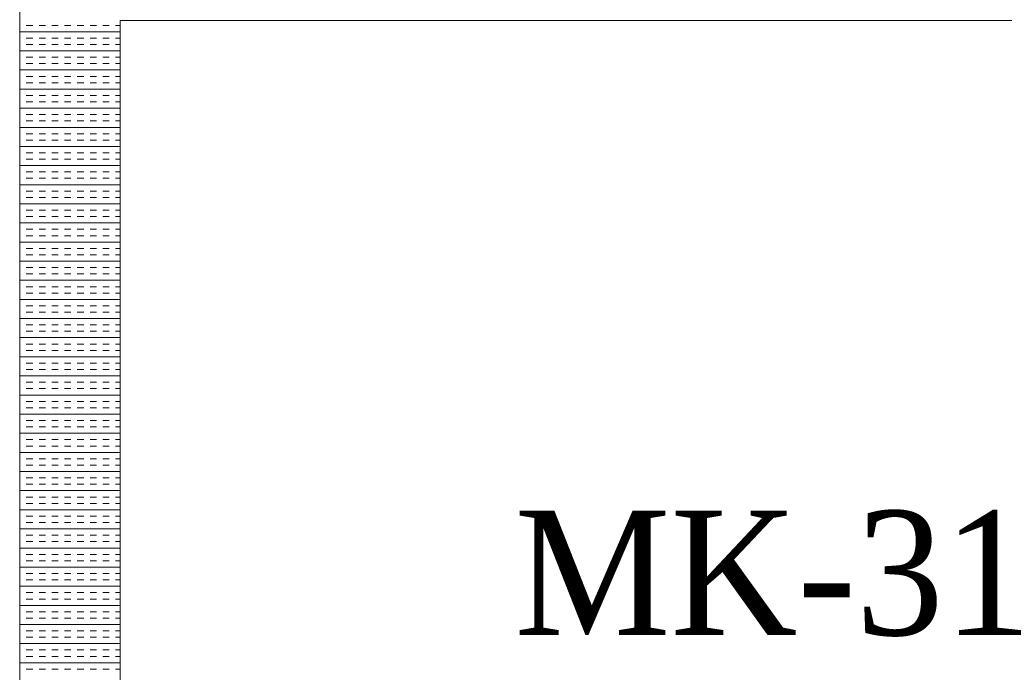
# Model space of a CAD drawing. Extents: x 3940905 to 4145695, y 925352 to 1109797.
# Tile 404 of 656: x 3986447 to 3986937, y 1100979 to 1101304. Entities that reach past the tile are written whole.
import ezdxf

# ---------------------------------------------------------------- set-up
doc = ezdxf.new("R2010")
doc.units = 0
doc.header["$LTSCALE"] = 750
doc.header["$MEASUREMENT"] = 0
doc.layers.add('CKD Equipments', color=252, linetype='CONTINUOUS', lineweight=0)
doc.layers.add('PDF_A - TEXT', color=7, linetype='CONTINUOUS')
doc.styles.add('CKD_Dimension Text', font='BOOKOS.TTF')

msp = doc.modelspace()

# ---------------------------------------------------------------- linework, layer by layer
at = {"layer": 'CKD Equipments'}
for p, q in [((3986446.8, 1101353.98), (3986446.8, 1100653.98)), ((3986496.8, 1101303.98), (3986496.8, 1100703.98)), ((3987214.8, 1101303.98), (3986496.8, 1101303.98))]:
    msp.add_line(p, q, dxfattribs=at)
at = {"layer": 'CKD Equipments', "color": 4, "linetype": 'Continuous'}
for p, q in [((3986446.94, 1101301.52), (3986446.8, 1101301.52)), ((3986453.29, 1101301.52), (3986450.11, 1101301.52)), ((3986459.64, 1101301.52), (3986456.46, 1101301.52)), ((3986465.99, 1101301.52), (3986462.81, 1101301.52)), ((3986472.34, 1101301.52), (3986469.16, 1101301.52)), ((3986478.69, 1101301.52), (3986475.51, 1101301.52)), ((3986485.04, 1101301.52), (3986481.86, 1101301.52)), ((3986491.39, 1101301.52), (3986488.21, 1101301.52)), ((3986496.8, 1101301.52), (3986494.56, 1101301.52)), ((3986496.8, 1101298.35), (3986446.8, 1101298.35)), ((3986446.94, 1101295.17), (3986446.8, 1101295.17)), ((3986453.29, 1101295.17), (3986450.11, 1101295.17)), ((3986459.64, 1101295.17), (3986456.46, 1101295.17)), ((3986465.99, 1101295.17), (3986462.81, 1101295.17)), ((3986472.34, 1101295.17), (3986469.16, 1101295.17)), ((3986478.69, 1101295.17), (3986475.51, 1101295.17)), ((3986485.04, 1101295.17), (3986481.86, 1101295.17)), ((3986491.39, 1101295.17), (3986488.21, 1101295.17)), ((3986496.8, 1101295.17), (3986494.56, 1101295.17)), ((3986446.94, 1101292), (3986446.8, 1101292)), ((3986453.29, 1101292), (3986450.11, 1101292)), ((3986459.64, 1101292), (3986456.46, 1101292)), ((3986465.99, 1101292), (3986462.81, 1101292)), ((3986472.34, 1101292), (3986469.16, 1101292)), ((3986478.69, 1101292), (3986475.51, 1101292)), ((3986485.04, 1101292), (3986481.86, 1101292)), ((3986491.39, 1101292), (3986488.21, 1101292)), ((3986496.8, 1101292), (3986494.56, 1101292)), ((3986496.8, 1101288.82), (3986446.8, 1101288.82)), ((3986446.94, 1101285.65), (3986446.8, 1101285.65)), ((3986453.29, 1101285.65), (3986450.11, 1101285.65)), ((3986459.64, 1101285.65), (3986456.46, 1101285.65)), ((3986465.99, 1101285.65), (3986462.81, 1101285.65)), ((3986472.34, 1101285.65), (3986469.16, 1101285.65)), ((3986478.69, 1101285.65), (3986475.51, 1101285.65)), ((3986485.04, 1101285.65), (3986481.86, 1101285.65)), ((3986491.39, 1101285.65), (3986488.21, 1101285.65)), ((3986496.8, 1101285.65), (3986494.56, 1101285.65)), ((3986446.94, 1101282.47), (3986446.8, 1101282.47)), ((3986453.29, 1101282.47), (3986450.11, 1101282.47)), ((3986459.64, 1101282.47), (3986456.46, 1101282.47)), ((3986465.99, 1101282.47), (3986462.81, 1101282.47)), ((3986472.34, 1101282.47), (3986469.16, 1101282.47)), ((3986478.69, 1101282.47), (3986475.51, 1101282.47)), ((3986485.04, 1101282.47), (3986481.86, 1101282.47)), ((3986491.39, 1101282.47), (3986488.21, 1101282.47)), ((3986496.8, 1101282.47), (3986494.56, 1101282.47)), ((3986496.8, 1101279.3), (3986446.8, 1101279.3)), ((3986446.94, 1101276.12), (3986446.8, 1101276.12)), ((3986453.29, 1101276.12), (3986450.11, 1101276.12)), ((3986459.64, 1101276.12), (3986456.46, 1101276.12)), ((3986465.99, 1101276.12), (3986462.81, 1101276.12)), ((3986472.34, 1101276.12), (3986469.16, 1101276.12)), ((3986478.69, 1101276.12), (3986475.51, 1101276.12)), ((3986485.04, 1101276.12), (3986481.86, 1101276.12)), ((3986491.39, 1101276.12), (3986488.21, 1101276.12)), ((3986496.8, 1101276.12), (3986494.56, 1101276.12)), ((3986446.94, 1101272.95), (3986446.8, 1101272.95)), ((3986453.29, 1101272.95), (3986450.11, 1101272.95)), ((3986459.64, 1101272.95), (3986456.46, 1101272.95)), ((3986465.99, 1101272.95), (3986462.81, 1101272.95)), ((3986472.34, 1101272.95), (3986469.16, 1101272.95)), ((3986478.69, 1101272.95), (3986475.51, 1101272.95)), ((3986485.04, 1101272.95), (3986481.86, 1101272.95)), ((3986491.39, 1101272.95), (3986488.21, 1101272.95)), ((3986496.8, 1101272.95), (3986494.56, 1101272.95)), ((3986496.8, 1101269.77), (3986446.8, 1101269.77)), ((3986446.94, 1101266.6), (3986446.8, 1101266.6)), ((3986453.29, 1101266.6), (3986450.11, 1101266.6)), ((3986459.64, 1101266.6), (3986456.46, 1101266.6)), ((3986465.99, 1101266.6), (3986462.81, 1101266.6)), ((3986472.34, 1101266.6), (3986469.16, 1101266.6)), ((3986478.69, 1101266.6), (3986475.51, 1101266.6)), ((3986485.04, 1101266.6), (3986481.86, 1101266.6)), ((3986491.39, 1101266.6), (3986488.21, 1101266.6)), ((3986496.8, 1101266.6), (3986494.56, 1101266.6)), ((3986446.94, 1101263.42), (3986446.8, 1101263.42)), ((3986453.29, 1101263.42), (3986450.11, 1101263.42)), ((3986459.64, 1101263.42), (3986456.46, 1101263.42)), ((3986465.99, 1101263.42), (3986462.81, 1101263.42)), ((3986472.34, 1101263.42), (3986469.16, 1101263.42)), ((3986478.69, 1101263.42), (3986475.51, 1101263.42)), ((3986485.04, 1101263.42), (3986481.86, 1101263.42)), ((3986491.39, 1101263.42), (3986488.21, 1101263.42)), ((3986496.8, 1101263.42), (3986494.56, 1101263.42)), ((3986496.8, 1101260.25), (3986446.8, 1101260.25)), ((3986446.94, 1101257.07), (3986446.8, 1101257.07)), ((3986453.29, 1101257.07), (3986450.11, 1101257.07)), ((3986459.64, 1101257.07), (3986456.46, 1101257.07)), ((3986465.99, 1101257.07), (3986462.81, 1101257.07)), ((3986472.34, 1101257.07), (3986469.16, 1101257.07)), ((3986478.69, 1101257.07), (3986475.51, 1101257.07)), ((3986485.04, 1101257.07), (3986481.86, 1101257.07)), ((3986491.39, 1101257.07), (3986488.21, 1101257.07)), ((3986496.8, 1101257.07), (3986494.56, 1101257.07)), ((3986446.94, 1101253.9), (3986446.8, 1101253.9)), ((3986453.29, 1101253.9), (3986450.11, 1101253.9)), ((3986459.64, 1101253.9), (3986456.46, 1101253.9)), ((3986465.99, 1101253.9), (3986462.81, 1101253.9)), ((3986472.34, 1101253.9), (3986469.16, 1101253.9)), ((3986478.69, 1101253.9), (3986475.51, 1101253.9)), ((3986485.04, 1101253.9), (3986481.86, 1101253.9)), ((3986491.39, 1101253.9), (3986488.21, 1101253.9)), ((3986496.8, 1101253.9), (3986494.56, 1101253.9)), ((3986496.8, 1101250.72), (3986446.8, 1101250.72)), ((3986446.94, 1101247.55), (3986446.8, 1101247.55)), ((3986453.29, 1101247.55), (3986450.11, 1101247.55)), ((3986459.64, 1101247.55), (3986456.46, 1101247.55)), ((3986465.99, 1101247.55), (3986462.81, 1101247.55)), ((3986472.34, 1101247.55), (3986469.16, 1101247.55)), ((3986478.69, 1101247.55), (3986475.51, 1101247.55)), ((3986485.04, 1101247.55), (3986481.86, 1101247.55)), ((3986491.39, 1101247.55), (3986488.21, 1101247.55)), ((3986496.8, 1101247.55), (3986494.56, 1101247.55)), ((3986446.94, 1101244.37), (3986446.8, 1101244.37)), ((3986496.8, 1101241.2), (3986446.8, 1101241.2)), ((3986453.29, 1101244.37), (3986450.11, 1101244.37)), ((3986459.64, 1101244.37), (3986456.46, 1101244.37)), ((3986465.99, 1101244.37), (3986462.81, 1101244.37)), ((3986472.34, 1101244.37), (3986469.16, 1101244.37)), ((3986478.69, 1101244.37), (3986475.51, 1101244.37)), ((3986485.04, 1101244.37), (3986481.86, 1101244.37)), ((3986491.39, 1101244.37), (3986488.21, 1101244.37)), ((3986496.8, 1101244.37), (3986494.56, 1101244.37)), ((3986446.94, 1101238.02), (3986446.8, 1101238.02)), ((3986453.29, 1101238.02), (3986450.11, 1101238.02)), ((3986459.64, 1101238.02), (3986456.46, 1101238.02)), ((3986465.99, 1101238.02), (3986462.81, 1101238.02)), ((3986472.34, 1101238.02), (3986469.16, 1101238.02)), ((3986478.69, 1101238.02), (3986475.51, 1101238.02)), ((3986485.04, 1101238.02), (3986481.86, 1101238.02)), ((3986491.39, 1101238.02), (3986488.21, 1101238.02)), ((3986496.8, 1101238.02), (3986494.56, 1101238.02)), ((3986446.94, 1101234.85), (3986446.8, 1101234.85)), ((3986496.8, 1101231.67), (3986446.8, 1101231.67)), ((3986453.29, 1101234.85), (3986450.11, 1101234.85)), ((3986459.64, 1101234.85), (3986456.46, 1101234.85)), ((3986465.99, 1101234.85), (3986462.81, 1101234.85)), ((3986472.34, 1101234.85), (3986469.16, 1101234.85)), ((3986478.69, 1101234.85), (3986475.51, 1101234.85)), ((3986485.04, 1101234.85), (3986481.86, 1101234.85)), ((3986491.39, 1101234.85), (3986488.21, 1101234.85)), ((3986496.8, 1101234.85), (3986494.56, 1101234.85)), ((3986446.94, 1101228.5), (3986446.8, 1101228.5)), ((3986453.29, 1101228.5), (3986450.11, 1101228.5)), ((3986459.64, 1101228.5), (3986456.46, 1101228.5)), ((3986465.99, 1101228.5), (3986462.81, 1101228.5)), ((3986472.34, 1101228.5), (3986469.16, 1101228.5)), ((3986478.69, 1101228.5), (3986475.51, 1101228.5)), ((3986485.04, 1101228.5), (3986481.86, 1101228.5)), ((3986491.39, 1101228.5), (3986488.21, 1101228.5)), ((3986496.8, 1101228.5), (3986494.56, 1101228.5)), ((3986446.94, 1101225.32), (3986446.8, 1101225.32)), ((3986496.8, 1101222.15), (3986446.8, 1101222.15)), ((3986453.29, 1101225.32), (3986450.11, 1101225.32)), ((3986459.64, 1101225.32), (3986456.46, 1101225.32)), ((3986465.99, 1101225.32), (3986462.81, 1101225.32)), ((3986472.34, 1101225.32), (3986469.16, 1101225.32)), ((3986478.69, 1101225.32), (3986475.51, 1101225.32)), ((3986485.04, 1101225.32), (3986481.86, 1101225.32)), ((3986491.39, 1101225.32), (3986488.21, 1101225.32)), ((3986496.8, 1101225.32), (3986494.56, 1101225.32)), ((3986446.94, 1101218.97), (3986446.8, 1101218.97)), ((3986453.29, 1101218.97), (3986450.11, 1101218.97)), ((3986459.64, 1101218.97), (3986456.46, 1101218.97)), ((3986465.99, 1101218.97), (3986462.81, 1101218.97)), ((3986472.34, 1101218.97), (3986469.16, 1101218.97)), ((3986478.69, 1101218.97), (3986475.51, 1101218.97)), ((3986485.04, 1101218.97), (3986481.86, 1101218.97)), ((3986491.39, 1101218.97), (3986488.21, 1101218.97)), ((3986496.8, 1101218.97), (3986494.56, 1101218.97)), ((3986446.94, 1101215.8), (3986446.8, 1101215.8)), ((3986496.8, 1101212.62), (3986446.8, 1101212.62)), ((3986453.29, 1101215.8), (3986450.11, 1101215.8)), ((3986459.64, 1101215.8), (3986456.46, 1101215.8)), ((3986465.99, 1101215.8), (3986462.81, 1101215.8)), ((3986472.34, 1101215.8), (3986469.16, 1101215.8)), ((3986478.69, 1101215.8), (3986475.51, 1101215.8)), ((3986485.04, 1101215.8), (3986481.86, 1101215.8)), ((3986491.39, 1101215.8), (3986488.21, 1101215.8)), ((3986496.8, 1101215.8), (3986494.56, 1101215.8)), ((3986446.94, 1101209.45), (3986446.8, 1101209.45)), ((3986453.29, 1101209.45), (3986450.11, 1101209.45)), ((3986459.64, 1101209.45), (3986456.46, 1101209.45)), ((3986465.99, 1101209.45), (3986462.81, 1101209.45)), ((3986472.34, 1101209.45), (3986469.16, 1101209.45)), ((3986478.69, 1101209.45), (3986475.51, 1101209.45)), ((3986485.04, 1101209.45), (3986481.86, 1101209.45)), ((3986491.39, 1101209.45), (3986488.21, 1101209.45)), ((3986496.8, 1101209.45), (3986494.56, 1101209.45)), ((3986446.94, 1101206.27), (3986446.8, 1101206.27)), ((3986496.8, 1101203.1), (3986446.8, 1101203.1)), ((3986453.29, 1101206.27), (3986450.11, 1101206.27)), ((3986459.64, 1101206.27), (3986456.46, 1101206.27)), ((3986465.99, 1101206.27), (3986462.81, 1101206.27)), ((3986472.34, 1101206.27), (3986469.16, 1101206.27)), ((3986478.69, 1101206.27), (3986475.51, 1101206.27)), ((3986485.04, 1101206.27), (3986481.86, 1101206.27)), ((3986491.39, 1101206.27), (3986488.21, 1101206.27)), ((3986496.8, 1101206.27), (3986494.56, 1101206.27)), ((3986446.94, 1101199.92), (3986446.8, 1101199.92)), ((3986453.29, 1101199.92), (3986450.11, 1101199.92)), ((3986459.64, 1101199.92), (3986456.46, 1101199.92)), ((3986465.99, 1101199.92), (3986462.81, 1101199.92)), ((3986472.34, 1101199.92), (3986469.16, 1101199.92)), ((3986478.69, 1101199.92), (3986475.51, 1101199.92)), ((3986485.04, 1101199.92), (3986481.86, 1101199.92)), ((3986491.39, 1101199.92), (3986488.21, 1101199.92)), ((3986496.8, 1101199.92), (3986494.56, 1101199.92)), ((3986446.94, 1101196.75), (3986446.8, 1101196.75)), ((3986496.8, 1101193.57), (3986446.8, 1101193.57)), ((3986453.29, 1101196.75), (3986450.11, 1101196.75)), ((3986459.64, 1101196.75), (3986456.46, 1101196.75)), ((3986465.99, 1101196.75), (3986462.81, 1101196.75)), ((3986472.34, 1101196.75), (3986469.16, 1101196.75)), ((3986478.69, 1101196.75), (3986475.51, 1101196.75)), ((3986485.04, 1101196.75), (3986481.86, 1101196.75)), ((3986491.39, 1101196.75), (3986488.21, 1101196.75)), ((3986496.8, 1101196.75), (3986494.56, 1101196.75)), ((3986446.94, 1101190.4), (3986446.8, 1101190.4)), ((3986446.94, 1101187.22), (3986446.8, 1101187.22)), ((3986453.29, 1101190.4), (3986450.11, 1101190.4)), ((3986453.29, 1101187.22), (3986450.11, 1101187.22)), ((3986459.64, 1101190.4), (3986456.46, 1101190.4)), ((3986459.64, 1101187.22), (3986456.46, 1101187.22)), ((3986465.99, 1101190.4), (3986462.81, 1101190.4)), ((3986465.99, 1101187.22), (3986462.81, 1101187.22)), ((3986472.34, 1101190.4), (3986469.16, 1101190.4)), ((3986472.34, 1101187.22), (3986469.16, 1101187.22)), ((3986478.69, 1101190.4), (3986475.51, 1101190.4)), ((3986478.69, 1101187.22), (3986475.51, 1101187.22)), ((3986485.04, 1101190.4), (3986481.86, 1101190.4)), ((3986485.04, 1101187.22), (3986481.86, 1101187.22)), ((3986491.39, 1101190.4), (3986488.21, 1101190.4)), ((3986491.39, 1101187.22), (3986488.21, 1101187.22)), ((3986496.8, 1101190.4), (3986494.56, 1101190.4)), ((3986496.8, 1101187.22), (3986494.56, 1101187.22)), ((3986496.8, 1101184.05), (3986446.8, 1101184.05)), ((3986446.94, 1101180.87), (3986446.8, 1101180.87)), ((3986446.94, 1101177.7), (3986446.8, 1101177.7)), ((3986453.29, 1101180.87), (3986450.11, 1101180.87)), ((3986453.29, 1101177.7), (3986450.11, 1101177.7)), ((3986459.64, 1101180.87), (3986456.46, 1101180.87)), ((3986459.64, 1101177.7), (3986456.46, 1101177.7)), ((3986465.99, 1101180.87), (3986462.81, 1101180.87)), ((3986465.99, 1101177.7), (3986462.81, 1101177.7)), ((3986472.34, 1101180.87), (3986469.16, 1101180.87)), ((3986472.34, 1101177.7), (3986469.16, 1101177.7)), ((3986478.69, 1101180.87), (3986475.51, 1101180.87)), ((3986478.69, 1101177.7), (3986475.51, 1101177.7)), ((3986485.04, 1101180.87), (3986481.86, 1101180.87)), ((3986485.04, 1101177.7), (3986481.86, 1101177.7)), ((3986491.39, 1101180.87), (3986488.21, 1101180.87)), ((3986491.39, 1101177.7), (3986488.21, 1101177.7)), ((3986496.8, 1101180.87), (3986494.56, 1101180.87)), ((3986496.8, 1101177.7), (3986494.56, 1101177.7)), ((3986496.8, 1101174.52), (3986446.8, 1101174.52)), ((3986446.94, 1101171.35), (3986446.8, 1101171.35)), ((3986446.94, 1101168.17), (3986446.8, 1101168.17)), ((3986453.29, 1101171.35), (3986450.11, 1101171.35)), ((3986453.29, 1101168.17), (3986450.11, 1101168.17)), ((3986459.64, 1101171.35), (3986456.46, 1101171.35)), ((3986459.64, 1101168.17), (3986456.46, 1101168.17)), ((3986465.99, 1101171.35), (3986462.81, 1101171.35)), ((3986465.99, 1101168.17), (3986462.81, 1101168.17)), ((3986472.34, 1101171.35), (3986469.16, 1101171.35)), ((3986472.34, 1101168.17), (3986469.16, 1101168.17)), ((3986478.69, 1101171.35), (3986475.51, 1101171.35)), ((3986478.69, 1101168.17), (3986475.51, 1101168.17)), ((3986485.04, 1101171.35), (3986481.86, 1101171.35)), ((3986485.04, 1101168.17), (3986481.86, 1101168.17)), ((3986491.39, 1101171.35), (3986488.21, 1101171.35)), ((3986491.39, 1101168.17), (3986488.21, 1101168.17)), ((3986496.8, 1101171.35), (3986494.56, 1101171.35)), ((3986496.8, 1101168.17), (3986494.56, 1101168.17)), ((3986496.8, 1101165), (3986446.8, 1101165)), ((3986446.94, 1101161.82), (3986446.8, 1101161.82)), ((3986446.94, 1101158.65), (3986446.8, 1101158.65)), ((3986453.29, 1101161.82), (3986450.11, 1101161.82)), ((3986453.29, 1101158.65), (3986450.11, 1101158.65)), ((3986459.64, 1101161.82), (3986456.46, 1101161.82)), ((3986459.64, 1101158.65), (3986456.46, 1101158.65)), ((3986465.99, 1101161.82), (3986462.81, 1101161.82)), ((3986465.99, 1101158.65), (3986462.81, 1101158.65)), ((3986472.34, 1101161.82), (3986469.16, 1101161.82)), ((3986472.34, 1101158.65), (3986469.16, 1101158.65)), ((3986478.69, 1101161.82), (3986475.51, 1101161.82)), ((3986478.69, 1101158.65), (3986475.51, 1101158.65)), ((3986485.04, 1101161.82), (3986481.86, 1101161.82)), ((3986485.04, 1101158.65), (3986481.86, 1101158.65)), ((3986491.39, 1101161.82), (3986488.21, 1101161.82)), ((3986491.39, 1101158.65), (3986488.21, 1101158.65)), ((3986496.8, 1101161.82), (3986494.56, 1101161.82)), ((3986496.8, 1101158.65), (3986494.56, 1101158.65)), ((3986496.8, 1101155.47), (3986446.8, 1101155.47)), ((3986446.94, 1101152.3), (3986446.8, 1101152.3)), ((3986446.94, 1101149.12), (3986446.8, 1101149.12)), ((3986453.29, 1101152.3), (3986450.11, 1101152.3)), ((3986453.29, 1101149.12), (3986450.11, 1101149.12)), ((3986459.64, 1101152.3), (3986456.46, 1101152.3)), ((3986459.64, 1101149.12), (3986456.46, 1101149.12)), ((3986465.99, 1101152.3), (3986462.81, 1101152.3)), ((3986465.99, 1101149.12), (3986462.81, 1101149.12)), ((3986472.34, 1101152.3), (3986469.16, 1101152.3)), ((3986472.34, 1101149.12), (3986469.16, 1101149.12)), ((3986478.69, 1101152.3), (3986475.51, 1101152.3)), ((3986478.69, 1101149.12), (3986475.51, 1101149.12)), ((3986485.04, 1101152.3), (3986481.86, 1101152.3)), ((3986485.04, 1101149.12), (3986481.86, 1101149.12)), ((3986491.39, 1101152.3), (3986488.21, 1101152.3)), ((3986491.39, 1101149.12), (3986488.21, 1101149.12)), ((3986496.8, 1101152.3), (3986494.56, 1101152.3)), ((3986496.8, 1101149.12), (3986494.56, 1101149.12)), ((3986496.8, 1101145.95), (3986446.8, 1101145.95)), ((3986446.94, 1101142.77), (3986446.8, 1101142.77)), ((3986446.94, 1101139.6), (3986446.8, 1101139.6)), ((3986453.29, 1101142.77), (3986450.11, 1101142.77)), ((3986453.29, 1101139.6), (3986450.11, 1101139.6)), ((3986459.64, 1101142.77), (3986456.46, 1101142.77)), ((3986459.64, 1101139.6), (3986456.46, 1101139.6)), ((3986465.99, 1101142.77), (3986462.81, 1101142.77)), ((3986465.99, 1101139.6), (3986462.81, 1101139.6)), ((3986472.34, 1101142.77), (3986469.16, 1101142.77)), ((3986472.34, 1101139.6), (3986469.16, 1101139.6)), ((3986478.69, 1101142.77), (3986475.51, 1101142.77)), ((3986478.69, 1101139.6), (3986475.51, 1101139.6)), ((3986485.04, 1101142.77), (3986481.86, 1101142.77)), ((3986485.04, 1101139.6), (3986481.86, 1101139.6)), ((3986491.39, 1101142.77), (3986488.21, 1101142.77)), ((3986491.39, 1101139.6), (3986488.21, 1101139.6)), ((3986496.8, 1101142.77), (3986494.56, 1101142.77)), ((3986496.8, 1101139.6), (3986494.56, 1101139.6)), ((3986496.8, 1101136.42), (3986446.8, 1101136.42)), ((3986446.94, 1101133.25), (3986446.8, 1101133.25)), ((3986453.29, 1101133.25), (3986450.11, 1101133.25)), ((3986459.64, 1101133.25), (3986456.46, 1101133.25)), ((3986465.99, 1101133.25), (3986462.81, 1101133.25)), ((3986472.34, 1101133.25), (3986469.16, 1101133.25)), ((3986478.69, 1101133.25), (3986475.51, 1101133.25)), ((3986485.04, 1101133.25), (3986481.86, 1101133.25)), ((3986491.39, 1101133.25), (3986488.21, 1101133.25)), ((3986496.8, 1101133.25), (3986494.56, 1101133.25)), ((3986446.94, 1101130.07), (3986446.8, 1101130.07)), ((3986453.29, 1101130.07), (3986450.11, 1101130.07)), ((3986459.64, 1101130.07), (3986456.46, 1101130.07)), ((3986465.99, 1101130.07), (3986462.81, 1101130.07)), ((3986472.34, 1101130.07), (3986469.16, 1101130.07)), ((3986478.69, 1101130.07), (3986475.51, 1101130.07)), ((3986485.04, 1101130.07), (3986481.86, 1101130.07)), ((3986491.39, 1101130.07), (3986488.21, 1101130.07)), ((3986496.8, 1101130.07), (3986494.56, 1101130.07)), ((3986496.8, 1101126.9), (3986446.8, 1101126.9)), ((3986446.94, 1101123.72), (3986446.8, 1101123.72)), ((3986453.29, 1101123.72), (3986450.11, 1101123.72)), ((3986459.64, 1101123.72), (3986456.46, 1101123.72)), ((3986465.99, 1101123.72), (3986462.81, 1101123.72)), ((3986472.34, 1101123.72), (3986469.16, 1101123.72)), ((3986478.69, 1101123.72), (3986475.51, 1101123.72)), ((3986485.04, 1101123.72), (3986481.86, 1101123.72)), ((3986491.39, 1101123.72), (3986488.21, 1101123.72)), ((3986496.8, 1101123.72), (3986494.56, 1101123.72)), ((3986446.94, 1101120.55), (3986446.8, 1101120.55)), ((3986453.29, 1101120.55), (3986450.11, 1101120.55)), ((3986459.64, 1101120.55), (3986456.46, 1101120.55)), ((3986465.99, 1101120.55), (3986462.81, 1101120.55)), ((3986472.34, 1101120.55), (3986469.16, 1101120.55)), ((3986478.69, 1101120.55), (3986475.51, 1101120.55)), ((3986485.04, 1101120.55), (3986481.86, 1101120.55)), ((3986491.39, 1101120.55), (3986488.21, 1101120.55)), ((3986496.8, 1101120.55), (3986494.56, 1101120.55)), ((3986496.8, 1101117.37), (3986446.8, 1101117.37)), ((3986446.94, 1101114.2), (3986446.8, 1101114.2)), ((3986453.29, 1101114.2), (3986450.11, 1101114.2)), ((3986459.64, 1101114.2), (3986456.46, 1101114.2)), ((3986465.99, 1101114.2), (3986462.81, 1101114.2)), ((3986472.34, 1101114.2), (3986469.16, 1101114.2)), ((3986478.69, 1101114.2), (3986475.51, 1101114.2)), ((3986485.04, 1101114.2), (3986481.86, 1101114.2)), ((3986491.39, 1101114.2), (3986488.21, 1101114.2)), ((3986496.8, 1101114.2), (3986494.56, 1101114.2)), ((3986446.94, 1101111.02), (3986446.8, 1101111.02)), ((3986453.29, 1101111.02), (3986450.11, 1101111.02)), ((3986459.64, 1101111.02), (3986456.46, 1101111.02)), ((3986465.99, 1101111.02), (3986462.81, 1101111.02)), ((3986472.34, 1101111.02), (3986469.16, 1101111.02)), ((3986478.69, 1101111.02), (3986475.51, 1101111.02)), ((3986485.04, 1101111.02), (3986481.86, 1101111.02)), ((3986491.39, 1101111.02), (3986488.21, 1101111.02)), ((3986496.8, 1101111.02), (3986494.56, 1101111.02)), ((3986496.8, 1101107.85), (3986446.8, 1101107.85)), ((3986446.94, 1101104.67), (3986446.8, 1101104.67)), ((3986453.29, 1101104.67), (3986450.11, 1101104.67)), ((3986459.64, 1101104.67), (3986456.46, 1101104.67)), ((3986465.99, 1101104.67), (3986462.81, 1101104.67)), ((3986472.34, 1101104.67), (3986469.16, 1101104.67)), ((3986478.69, 1101104.67), (3986475.51, 1101104.67)), ((3986485.04, 1101104.67), (3986481.86, 1101104.67)), ((3986491.39, 1101104.67), (3986488.21, 1101104.67)), ((3986496.8, 1101104.67), (3986494.56, 1101104.67)), ((3986446.94, 1101101.5), (3986446.8, 1101101.5)), ((3986453.29, 1101101.5), (3986450.11, 1101101.5)), ((3986459.64, 1101101.5), (3986456.46, 1101101.5)), ((3986465.99, 1101101.5), (3986462.81, 1101101.5)), ((3986472.34, 1101101.5), (3986469.16, 1101101.5)), ((3986478.69, 1101101.5), (3986475.51, 1101101.5)), ((3986485.04, 1101101.5), (3986481.86, 1101101.5)), ((3986491.39, 1101101.5), (3986488.21, 1101101.5)), ((3986496.8, 1101101.5), (3986494.56, 1101101.5)), ((3986496.8, 1101098.32), (3986446.8, 1101098.32)), ((3986446.94, 1101095.15), (3986446.8, 1101095.15)), ((3986453.29, 1101095.15), (3986450.11, 1101095.15)), ((3986459.64, 1101095.15), (3986456.46, 1101095.15)), ((3986465.99, 1101095.15), (3986462.81, 1101095.15)), ((3986472.34, 1101095.15), (3986469.16, 1101095.15)), ((3986478.69, 1101095.15), (3986475.51, 1101095.15)), ((3986485.04, 1101095.15), (3986481.86, 1101095.15)), ((3986491.39, 1101095.15), (3986488.21, 1101095.15)), ((3986496.8, 1101095.15), (3986494.56, 1101095.15)), ((3986446.94, 1101091.97), (3986446.8, 1101091.97)), ((3986453.29, 1101091.97), (3986450.11, 1101091.97)), ((3986459.64, 1101091.97), (3986456.46, 1101091.97)), ((3986465.99, 1101091.97), (3986462.81, 1101091.97)), ((3986472.34, 1101091.97), (3986469.16, 1101091.97)), ((3986478.69, 1101091.97), (3986475.51, 1101091.97)), ((3986485.04, 1101091.97), (3986481.86, 1101091.97)), ((3986491.39, 1101091.97), (3986488.21, 1101091.97)), ((3986496.8, 1101091.97), (3986494.56, 1101091.97)), ((3986496.8, 1101088.8), (3986446.8, 1101088.8)), ((3986446.94, 1101085.62), (3986446.8, 1101085.62)), ((3986453.29, 1101085.62), (3986450.11, 1101085.62)), ((3986459.64, 1101085.62), (3986456.46, 1101085.62)), ((3986465.99, 1101085.62), (3986462.81, 1101085.62)), ((3986472.34, 1101085.62), (3986469.16, 1101085.62)), ((3986478.69, 1101085.62), (3986475.51, 1101085.62)), ((3986485.04, 1101085.62), (3986481.86, 1101085.62)), ((3986491.39, 1101085.62), (3986488.21, 1101085.62)), ((3986496.8, 1101085.62), (3986494.56, 1101085.62)), ((3986446.94, 1101082.45), (3986446.8, 1101082.45)), ((3986496.8, 1101079.27), (3986446.8, 1101079.27)), ((3986453.29, 1101082.45), (3986450.11, 1101082.45)), ((3986459.64, 1101082.45), (3986456.46, 1101082.45)), ((3986465.99, 1101082.45), (3986462.81, 1101082.45)), ((3986472.34, 1101082.45), (3986469.16, 1101082.45)), ((3986478.69, 1101082.45), (3986475.51, 1101082.45)), ((3986485.04, 1101082.45), (3986481.86, 1101082.45)), ((3986491.39, 1101082.45), (3986488.21, 1101082.45)), ((3986496.8, 1101082.45), (3986494.56, 1101082.45)), ((3986446.94, 1101076.1), (3986446.8, 1101076.1)), ((3986453.29, 1101076.1), (3986450.11, 1101076.1)), ((3986459.64, 1101076.1), (3986456.46, 1101076.1)), ((3986465.99, 1101076.1), (3986462.81, 1101076.1)), ((3986472.34, 1101076.1), (3986469.16, 1101076.1)), ((3986478.69, 1101076.1), (3986475.51, 1101076.1)), ((3986485.04, 1101076.1), (3986481.86, 1101076.1)), ((3986491.39, 1101076.1), (3986488.21, 1101076.1)), ((3986496.8, 1101076.1), (3986494.56, 1101076.1)), ((3986446.94, 1101072.92), (3986446.8, 1101072.92)), ((3986496.8, 1101069.75), (3986446.8, 1101069.75)), ((3986453.29, 1101072.92), (3986450.11, 1101072.92)), ((3986459.64, 1101072.92), (3986456.46, 1101072.92)), ((3986465.99, 1101072.92), (3986462.81, 1101072.92)), ((3986472.34, 1101072.92), (3986469.16, 1101072.92)), ((3986478.69, 1101072.92), (3986475.51, 1101072.92)), ((3986485.04, 1101072.92), (3986481.86, 1101072.92)), ((3986491.39, 1101072.92), (3986488.21, 1101072.92)), ((3986496.8, 1101072.92), (3986494.56, 1101072.92)), ((3986446.94, 1101066.57), (3986446.8, 1101066.57)), ((3986453.29, 1101066.57), (3986450.11, 1101066.57)), ((3986459.64, 1101066.57), (3986456.46, 1101066.57)), ((3986465.99, 1101066.57), (3986462.81, 1101066.57)), ((3986472.34, 1101066.57), (3986469.16, 1101066.57)), ((3986478.69, 1101066.57), (3986475.51, 1101066.57)), ((3986485.04, 1101066.57), (3986481.86, 1101066.57)), ((3986491.39, 1101066.57), (3986488.21, 1101066.57)), ((3986496.8, 1101066.57), (3986494.56, 1101066.57)), ((3986446.94, 1101063.4), (3986446.8, 1101063.4)), ((3986496.8, 1101060.22), (3986446.8, 1101060.22)), ((3986453.29, 1101063.4), (3986450.11, 1101063.4)), ((3986459.64, 1101063.4), (3986456.46, 1101063.4)), ((3986465.99, 1101063.4), (3986462.81, 1101063.4)), ((3986472.34, 1101063.4), (3986469.16, 1101063.4)), ((3986478.69, 1101063.4), (3986475.51, 1101063.4)), ((3986485.04, 1101063.4), (3986481.86, 1101063.4)), ((3986491.39, 1101063.4), (3986488.21, 1101063.4)), ((3986496.8, 1101063.4), (3986494.56, 1101063.4)), ((3986446.94, 1101057.05), (3986446.8, 1101057.05)), ((3986453.29, 1101057.05), (3986450.11, 1101057.05)), ((3986459.64, 1101057.05), (3986456.46, 1101057.05)), ((3986465.99, 1101057.05), (3986462.81, 1101057.05)), ((3986472.34, 1101057.05), (3986469.16, 1101057.05)), ((3986478.69, 1101057.05), (3986475.51, 1101057.05)), ((3986485.04, 1101057.05), (3986481.86, 1101057.05)), ((3986491.39, 1101057.05), (3986488.21, 1101057.05)), ((3986496.8, 1101057.05), (3986494.56, 1101057.05)), ((3986446.94, 1101053.87), (3986446.8, 1101053.87)), ((3986496.8, 1101050.7), (3986446.8, 1101050.7)), ((3986453.29, 1101053.87), (3986450.11, 1101053.87)), ((3986459.64, 1101053.87), (3986456.46, 1101053.87)), ((3986465.99, 1101053.87), (3986462.81, 1101053.87)), ((3986472.34, 1101053.87), (3986469.16, 1101053.87)), ((3986478.69, 1101053.87), (3986475.51, 1101053.87)), ((3986485.04, 1101053.87), (3986481.86, 1101053.87)), ((3986491.39, 1101053.87), (3986488.21, 1101053.87)), ((3986496.8, 1101053.87), (3986494.56, 1101053.87)), ((3986446.94, 1101047.52), (3986446.8, 1101047.52)), ((3986453.29, 1101047.52), (3986450.11, 1101047.52)), ((3986459.64, 1101047.52), (3986456.46, 1101047.52)), ((3986465.99, 1101047.52), (3986462.81, 1101047.52)), ((3986472.34, 1101047.52), (3986469.16, 1101047.52)), ((3986478.69, 1101047.52), (3986475.51, 1101047.52)), ((3986485.04, 1101047.52), (3986481.86, 1101047.52)), ((3986491.39, 1101047.52), (3986488.21, 1101047.52)), ((3986496.8, 1101047.52), (3986494.56, 1101047.52)), ((3986446.94, 1101044.35), (3986446.8, 1101044.35)), ((3986496.8, 1101041.17), (3986446.8, 1101041.17)), ((3986453.29, 1101044.35), (3986450.11, 1101044.35)), ((3986459.64, 1101044.35), (3986456.46, 1101044.35)), ((3986465.99, 1101044.35), (3986462.81, 1101044.35)), ((3986472.34, 1101044.35), (3986469.16, 1101044.35)), ((3986478.69, 1101044.35), (3986475.51, 1101044.35)), ((3986485.04, 1101044.35), (3986481.86, 1101044.35)), ((3986491.39, 1101044.35), (3986488.21, 1101044.35)), ((3986496.8, 1101044.35), (3986494.56, 1101044.35)), ((3986446.94, 1101038), (3986446.8, 1101038)), ((3986453.29, 1101038), (3986450.11, 1101038)), ((3986459.64, 1101038), (3986456.46, 1101038)), ((3986465.99, 1101038), (3986462.81, 1101038)), ((3986472.34, 1101038), (3986469.16, 1101038)), ((3986478.69, 1101038), (3986475.51, 1101038)), ((3986485.04, 1101038), (3986481.86, 1101038)), ((3986491.39, 1101038), (3986488.21, 1101038)), ((3986496.8, 1101038), (3986494.56, 1101038)), ((3986446.94, 1101034.82), (3986446.8, 1101034.82)), ((3986496.8, 1101031.65), (3986446.8, 1101031.65)), ((3986453.29, 1101034.82), (3986450.11, 1101034.82)), ((3986459.64, 1101034.82), (3986456.46, 1101034.82)), ((3986465.99, 1101034.82), (3986462.81, 1101034.82)), ((3986472.34, 1101034.82), (3986469.16, 1101034.82)), ((3986478.69, 1101034.82), (3986475.51, 1101034.82)), ((3986485.04, 1101034.82), (3986481.86, 1101034.82)), ((3986491.39, 1101034.82), (3986488.21, 1101034.82)), ((3986496.8, 1101034.82), (3986494.56, 1101034.82)), ((3986446.94, 1101028.47), (3986446.8, 1101028.47)), ((3986446.94, 1101025.3), (3986446.8, 1101025.3)), ((3986453.29, 1101028.47), (3986450.11, 1101028.47)), ((3986453.29, 1101025.3), (3986450.11, 1101025.3)), ((3986459.64, 1101028.47), (3986456.46, 1101028.47)), ((3986459.64, 1101025.3), (3986456.46, 1101025.3)), ((3986465.99, 1101028.47), (3986462.81, 1101028.47)), ((3986465.99, 1101025.3), (3986462.81, 1101025.3)), ((3986472.34, 1101028.47), (3986469.16, 1101028.47)), ((3986472.34, 1101025.3), (3986469.16, 1101025.3)), ((3986478.69, 1101028.47), (3986475.51, 1101028.47)), ((3986478.69, 1101025.3), (3986475.51, 1101025.3)), ((3986485.04, 1101028.47), (3986481.86, 1101028.47)), ((3986485.04, 1101025.3), (3986481.86, 1101025.3)), ((3986491.39, 1101028.47), (3986488.21, 1101028.47)), ((3986491.39, 1101025.3), (3986488.21, 1101025.3)), ((3986496.8, 1101028.47), (3986494.56, 1101028.47)), ((3986496.8, 1101025.3), (3986494.56, 1101025.3)), ((3986496.8, 1101022.12), (3986446.8, 1101022.12)), ((3986446.94, 1101018.95), (3986446.8, 1101018.95)), ((3986446.94, 1101015.77), (3986446.8, 1101015.77)), ((3986453.29, 1101018.95), (3986450.11, 1101018.95)), ((3986453.29, 1101015.77), (3986450.11, 1101015.77)), ((3986459.64, 1101018.95), (3986456.46, 1101018.95)), ((3986459.64, 1101015.77), (3986456.46, 1101015.77)), ((3986465.99, 1101018.95), (3986462.81, 1101018.95)), ((3986465.99, 1101015.77), (3986462.81, 1101015.77)), ((3986472.34, 1101018.95), (3986469.16, 1101018.95)), ((3986472.34, 1101015.77), (3986469.16, 1101015.77)), ((3986478.69, 1101018.95), (3986475.51, 1101018.95)), ((3986478.69, 1101015.77), (3986475.51, 1101015.77)), ((3986485.04, 1101018.95), (3986481.86, 1101018.95)), ((3986485.04, 1101015.77), (3986481.86, 1101015.77)), ((3986491.39, 1101018.95), (3986488.21, 1101018.95)), ((3986491.39, 1101015.77), (3986488.21, 1101015.77)), ((3986496.8, 1101018.95), (3986494.56, 1101018.95)), ((3986496.8, 1101015.77), (3986494.56, 1101015.77)), ((3986496.8, 1101012.6), (3986446.8, 1101012.6)), ((3986446.94, 1101009.42), (3986446.8, 1101009.42)), ((3986446.94, 1101006.25), (3986446.8, 1101006.25)), ((3986453.29, 1101009.42), (3986450.11, 1101009.42)), ((3986453.29, 1101006.25), (3986450.11, 1101006.25)), ((3986459.64, 1101009.42), (3986456.46, 1101009.42)), ((3986459.64, 1101006.25), (3986456.46, 1101006.25)), ((3986465.99, 1101009.42), (3986462.81, 1101009.42)), ((3986465.99, 1101006.25), (3986462.81, 1101006.25)), ((3986472.34, 1101009.42), (3986469.16, 1101009.42)), ((3986472.34, 1101006.25), (3986469.16, 1101006.25)), ((3986478.69, 1101009.42), (3986475.51, 1101009.42)), ((3986478.69, 1101006.25), (3986475.51, 1101006.25)), ((3986485.04, 1101009.42), (3986481.86, 1101009.42)), ((3986485.04, 1101006.25), (3986481.86, 1101006.25)), ((3986491.39, 1101009.42), (3986488.21, 1101009.42)), ((3986491.39, 1101006.25), (3986488.21, 1101006.25)), ((3986496.8, 1101009.42), (3986494.56, 1101009.42)), ((3986496.8, 1101006.25), (3986494.56, 1101006.25)), ((3986496.8, 1101003.07), (3986446.8, 1101003.07)), ((3986446.94, 1100999.9), (3986446.8, 1100999.9)), ((3986446.94, 1100996.72), (3986446.8, 1100996.72)), ((3986453.29, 1100999.9), (3986450.11, 1100999.9)), ((3986453.29, 1100996.72), (3986450.11, 1100996.72)), ((3986459.64, 1100999.9), (3986456.46, 1100999.9)), ((3986459.64, 1100996.72), (3986456.46, 1100996.72)), ((3986465.99, 1100999.9), (3986462.81, 1100999.9)), ((3986465.99, 1100996.72), (3986462.81, 1100996.72)), ((3986472.34, 1100999.9), (3986469.16, 1100999.9)), ((3986472.34, 1100996.72), (3986469.16, 1100996.72)), ((3986478.69, 1100999.9), (3986475.51, 1100999.9)), ((3986478.69, 1100996.72), (3986475.51, 1100996.72)), ((3986485.04, 1100999.9), (3986481.86, 1100999.9)), ((3986485.04, 1100996.72), (3986481.86, 1100996.72)), ((3986491.39, 1100999.9), (3986488.21, 1100999.9)), ((3986491.39, 1100996.72), (3986488.21, 1100996.72)), ((3986496.8, 1100999.9), (3986494.56, 1100999.9)), ((3986496.8, 1100996.72), (3986494.56, 1100996.72)), ((3986496.8, 1100993.55), (3986446.8, 1100993.55)), ((3986446.94, 1100990.37), (3986446.8, 1100990.37)), ((3986446.94, 1100987.2), (3986446.8, 1100987.2)), ((3986453.29, 1100990.37), (3986450.11, 1100990.37)), ((3986453.29, 1100987.2), (3986450.11, 1100987.2)), ((3986459.64, 1100990.37), (3986456.46, 1100990.37)), ((3986459.64, 1100987.2), (3986456.46, 1100987.2)), ((3986465.99, 1100990.37), (3986462.81, 1100990.37)), ((3986465.99, 1100987.2), (3986462.81, 1100987.2)), ((3986472.34, 1100990.37), (3986469.16, 1100990.37)), ((3986472.34, 1100987.2), (3986469.16, 1100987.2)), ((3986478.69, 1100990.37), (3986475.51, 1100990.37)), ((3986478.69, 1100987.2), (3986475.51, 1100987.2)), ((3986485.04, 1100990.37), (3986481.86, 1100990.37)), ((3986485.04, 1100987.2), (3986481.86, 1100987.2)), ((3986491.39, 1100990.37), (3986488.21, 1100990.37)), ((3986491.39, 1100987.2), (3986488.21, 1100987.2)), ((3986496.8, 1100990.37), (3986494.56, 1100990.37)), ((3986496.8, 1100987.2), (3986494.56, 1100987.2)), ((3986496.8, 1100984.02), (3986446.8, 1100984.02)), ((3986446.94, 1100980.85), (3986446.8, 1100980.85)), ((3986453.29, 1100980.85), (3986450.11, 1100980.85)), ((3986459.64, 1100980.85), (3986456.46, 1100980.85)), ((3986465.99, 1100980.85), (3986462.81, 1100980.85)), ((3986472.34, 1100980.85), (3986469.16, 1100980.85)), ((3986478.69, 1100980.85), (3986475.51, 1100980.85)), ((3986485.04, 1100980.85), (3986481.86, 1100980.85)), ((3986491.39, 1100980.85), (3986488.21, 1100980.85)), ((3986496.8, 1100980.85), (3986494.56, 1100980.85))]:
    msp.add_line(p, q, dxfattribs=at)

# ---------------------------------------------------------------- texts
at = {"layer": 'PDF_A - TEXT', "insert": (3986693.22, 1101059.78), "char_height": 61.963, "width": 1204.0964, "attachment_point": 1, "style": 'CKD_Dimension Text'}
msp.add_mtext('MK-31', dxfattribs=at)

doc.saveas('drawing.dxf')
